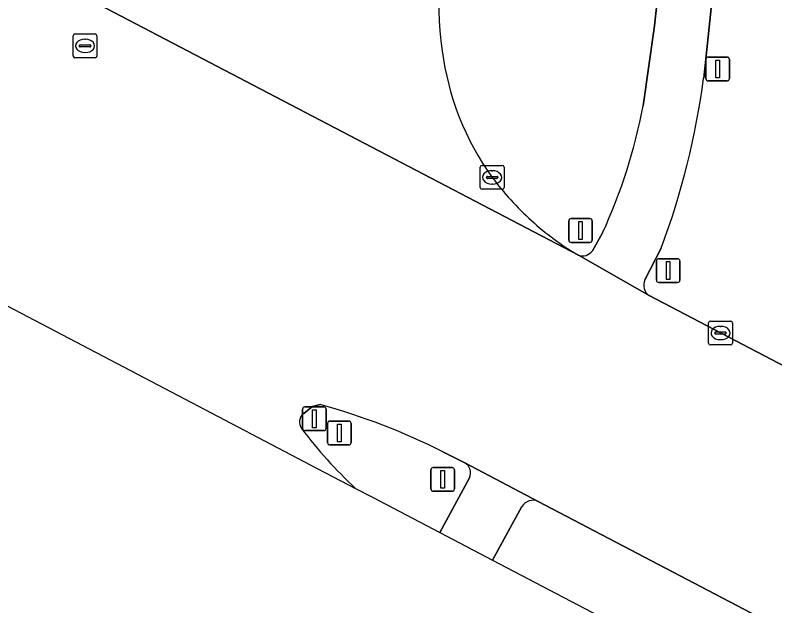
# Model space of a CAD drawing. Extents: x 156412 to 157779, y 382335 to 383768.
# Drawn here: x 157407.99 to 157439.91, y 382579.24 to 382604.05 of the extents above; entities that cross this region are included whole.
import ezdxf

# ---------------------------------------------------------------- set-up
doc = ezdxf.new("R2010")
doc.units = 0
for name, color, linetype in [('IMGEO_Berm_groen', 7, 'Continuous'), ('IMGEO_Fietspad_gesloten', 7, 'Continuous'), ('IMGEO_Groenvoorziening', 7, 'Continuous'), ('IMGEO_Kolk', 7, 'Continuous'), ('IMGEO_Lichtmast', 7, 'Continuous'), ('IMGEO_Rijbaan_lokaal_gesloten', 7, 'Continuous'), ('IMGEO_Rijbaan_regionaal_gesloten', 7, 'Continuous'), ('IMGEO_Rioolput', 7, 'Continuous'), ('IMGEO_Verkeersbordpaal', 7, 'Continuous'), ('IMGEO_Verkeerseiland_open', 7, 'Continuous'), ('IMGEO_Verkeersregelinstallatiepaal', 7, 'Continuous')]:
    doc.layers.add(name, color=color, linetype=linetype)

msp = doc.modelspace()

# ---------------------------------------------------------------- linework, layer by layer
at = {"layer": 'IMGEO_Berm_groen'}
for points in [[(157434.379, 382600.245), (157434.858, 382603.605), (157436.661, 382620.325)], [(157432.249, 382594.152), (157432.677, 382594.9)], [(157429.287, 382583.416), (157428.054, 382581.155), (157440.279, 382574.757), (157458.424, 382565.261), (157462.907, 382562.915), (157463.135, 382562.796), (157500, 382543.518), (157513.966, 382536.214)], [(157496.969, 382548.564), (157429.97, 382583.627)]]:
    msp.add_lwpolyline(points, dxfattribs=at)
for centre, radius, start, end in [((157437.149, 382604.334), 11.35, 155.038, 189.0484), ((157437.41, 382604.001), 11.562, 187.215, 215.8179), ((157411.437, 382604.607), 23.353, 335.4391, 349.235), ((157438.014, 382604.66), 12.438, 216.6498, 227.9604), ((157437.982, 382604.62), 12.388, 227.9464, 239.3047), ((157431.834, 382594.445), 0.508, 249.8877, 324.754), ((157429.752, 382583.123), 0.549, 66.564, 147.7711)]:
    msp.add_arc(centre, radius, start, end, dxfattribs=at)
at = {"layer": 'IMGEO_Fietspad_gesloten'}
for points in [[(157436.746, 382621.844), (157436.661, 382620.325), (157434.858, 382603.605), (157434.379, 382600.245)], [(157436.924, 382601.397), (157438.905, 382620.272)], [(157432.677, 382594.9), (157432.249, 382594.152)], [(157434.455, 382592.933), (157435.142, 382594.263)], [(157431.659, 382593.968), (157434.634, 382592.268)], [(157429.97, 382583.627), (157426.888, 382585.251)], [(157427.08, 382584.613), (157425.835, 382582.317), (157425.835, 382582.317), (157428.054, 382581.155)], [(157428.054, 382581.155), (157429.287, 382583.416)]]:
    msp.add_lwpolyline(points, dxfattribs=at)
for centre, radius, start, end in [((157403.83, 382605.874), 33.395, 339.6544, 352.2958), ((157411.437, 382604.607), 23.353, 335.4391, 349.235), ((157431.834, 382594.445), 0.508, 249.8877, 324.754), ((157434.93, 382592.704), 0.527, 154.293, 235.8378), ((157426.643, 382584.829), 0.487, 333.6352, 59.8621), ((157429.752, 382583.123), 0.549, 66.564, 147.7711)]:
    msp.add_arc(centre, radius, start, end, dxfattribs=at)
at = {"layer": 'IMGEO_Groenvoorziening'}
for points in [[(157438.933, 382622.479), (157438.905, 382620.272), (157436.924, 382601.397)], [(157435.142, 382594.263), (157434.455, 382592.933)], [(157434.634, 382592.268), (157447.357, 382585.624)]]:
    msp.add_lwpolyline(points, dxfattribs=at)
for centre, radius, start, end in [((157403.83, 382605.874), 33.395, 339.6544, 352.2958), ((157434.93, 382592.704), 0.527, 154.293, 235.8378)]:
    msp.add_arc(centre, radius, start, end, dxfattribs=at)
at = {"layer": 'IMGEO_Kolk'}
for p, q in [((157427.609, 382597.735), (157428.461, 382597.735)), ((157427.534, 382596.809), (157427.534, 382597.661)), ((157428.022, 382597.515), (157428.047, 382597.515)), ((157428.535, 382597.661), (157428.535, 382596.809)), ((157427.793, 382597.229), (157427.793, 382597.241)), ((157428.231, 382597.192), (157427.833, 382597.192)), ((157427.836, 382597.278), (157428.234, 382597.278)), ((157428.277, 382597.241), (157428.277, 382597.229)), ((157428.461, 382596.735), (157427.609, 382596.735)), ((157428.045, 382596.955), (157428.02, 382596.955)), ((157437.133, 382590.272), (157437.133, 382591.124)), ((157437.208, 382591.198), (157438.06, 382591.198)), ((157438.134, 382591.124), (157438.134, 382590.272)), ((157437.392, 382590.692), (157437.392, 382590.704)), ((157437.435, 382590.741), (157437.833, 382590.741)), ((157437.621, 382590.978), (157437.646, 382590.978)), ((157437.876, 382590.704), (157437.876, 382590.692)), ((157437.83, 382590.655), (157437.432, 382590.655)), ((157437.644, 382590.418), (157437.619, 382590.418)), ((157438.06, 382590.198), (157437.208, 382590.198))]:
    msp.add_line(p, q, dxfattribs=at)
for points in [[(157427.609, 382597.735), (157428.461, 382597.735)], [(157427.534, 382596.809), (157427.534, 382597.661)], [(157428.535, 382597.661), (157428.535, 382596.809)], [(157428.461, 382596.735), (157427.609, 382596.735)], [(157437.133, 382590.272), (157437.133, 382591.124)], [(157437.208, 382591.198), (157438.06, 382591.198)], [(157438.134, 382591.124), (157438.134, 382590.272)], [(157438.06, 382590.198), (157437.208, 382590.198)]]:
    msp.add_lwpolyline(points, dxfattribs=at)
for centre, radius, start, end in [((157427.611, 382597.659), 0.0765, 91.552, 178.448), ((157427.611, 382597.659), 0.0765, 91.552, 178.448), ((157428.459, 382597.659), 0.0765, 1.552, 88.448), ((157428.459, 382597.659), 0.0765, 1.552, 88.448), ((157427.833, 382597.238), 0.0403, 85.8775, 175.7526), ((157427.83, 382597.228), 0.0366, 178.938, 274.7102), ((157428.234, 382597.235), 0.043, 264.8664, 352.4533), ((157428.238, 382597.24), 0.0386, 1.7309, 96.639), ((157427.611, 382596.811), 0.0765, 181.552, 268.448), ((157427.611, 382596.811), 0.0765, 181.552, 268.448), ((157428.459, 382596.811), 0.0765, 271.552, 358.448), ((157428.459, 382596.811), 0.0765, 271.552, 358.448), ((157437.21, 382591.122), 0.0765, 91.552, 178.448), ((157437.21, 382591.122), 0.0765, 91.552, 178.448), ((157438.058, 382591.122), 0.0765, 1.552, 88.448), ((157438.058, 382591.122), 0.0765, 1.552, 88.448), ((157437.432, 382590.701), 0.0403, 85.8775, 175.7526), ((157437.429, 382590.691), 0.0366, 178.938, 274.7102), ((157437.833, 382590.698), 0.043, 264.8664, 352.4533), ((157437.837, 382590.703), 0.0386, 1.7309, 96.639), ((157437.21, 382590.274), 0.0765, 181.552, 268.448), ((157437.21, 382590.274), 0.0765, 181.552, 268.448), ((157438.058, 382590.274), 0.0765, 271.552, 358.448), ((157438.058, 382590.274), 0.0765, 271.552, 358.448)]:
    msp.add_arc(centre, radius, start, end, dxfattribs=at)
for centre, major_axis, ratio, start_param, end_param in [((157428.021, 382597.235), (-0.387, 0.002), 0.722429, 4.712389, 7.853982), ((157428.046, 382597.235), (-0.39, 0.002), 0.717154, 1.570796, 4.712389), ((157437.62, 382590.698), (-0.387, 0.002), 0.722429, 4.712389, 7.853982), ((157437.645, 382590.698), (-0.39, 0.002), 0.717154, 1.570796, 4.712389)]:
    msp.add_ellipse(centre, major_axis=major_axis, ratio=ratio, start_param=start_param, end_param=end_param, dxfattribs=at)
at = {"layer": 'IMGEO_Lichtmast'}
for p, q in [((157437.019, 382601.385), (157437.019, 382602.185)), ((157437.019, 382602.185), (157437.019, 382601.385)), ((157437.119, 382602.285), (157437.909, 382602.285)), ((157437.909, 382602.285), (157437.119, 382602.285)), ((157438.009, 382602.185), (157438.009, 382601.385)), ((157438.009, 382601.385), (157438.009, 382602.185)), ((157437.909, 382601.285), (157437.119, 382601.285)), ((157437.119, 382601.285), (157437.909, 382601.285))]:
    msp.add_line(p, q, dxfattribs=at)
msp.add_lwpolyline([(157437.439, 382602.16), (157437.589, 382602.16), (157437.589, 382601.41), (157437.439, 382601.41), (157437.439, 382602.16)], dxfattribs=at)
for centre, start, end in [((157437.119, 382602.185), 90, 180), ((157437.119, 382602.185), 90, 180), ((157437.909, 382602.185), 0, 90), ((157437.909, 382602.185), 360, 90), ((157437.119, 382601.385), 180, 270), ((157437.119, 382601.385), 180, 270), ((157437.909, 382601.385), 270, 0), ((157437.909, 382601.385), 270, 0)]:
    msp.add_arc(centre, 0.1, start, end, dxfattribs=at)
at = {"layer": 'IMGEO_Rijbaan_lokaal_gesloten'}
msp.add_lwpolyline([(157400.224, 382610.466), (157399.413, 382610.816), (157399.4, 382610.821), (157431.659, 382593.968)], dxfattribs=at)
for centre, radius, start, end in [((157437.149, 382604.334), 11.35, 155.038, 189.0484), ((157437.41, 382604.001), 11.562, 187.215, 215.8179), ((157438.014, 382604.66), 12.438, 216.6498, 227.9604), ((157437.982, 382604.62), 12.388, 227.9464, 239.3047)]:
    msp.add_arc(centre, radius, start, end, dxfattribs=at)
at = {"layer": 'IMGEO_Rijbaan_regionaal_gesloten'}
for points in [[(157341.028, 382629.485), (157341.028, 382629.485), (157353.045, 382622.595), (157391.183, 382600.729), (157394.16, 382599.022), (157396.74, 382597.543), (157396.839, 382597.491), (157400.743, 382595.448), (157414.843, 382588.069), (157420.706, 382585), (157422.293, 382584.17)], [(157560.515, 382526.61), (157559.71, 382526.971), (157556.193, 382528.815), (157554.348, 382529.747), (157447.357, 382585.624), (157434.634, 382592.268), (157431.659, 382593.968), (157399.4, 382610.821), (157396.321, 382612.391), (157383.067, 382619.409)], [(157420.119, 382587.323), (157420.487, 382587.609), (157420.812, 382587.695)], [(157425.968, 382585.708), (157426.888, 382585.251), (157429.97, 382583.627), (157496.969, 382548.564)]]:
    msp.add_lwpolyline(points, dxfattribs=at)
for centre, radius, start, end in [((157413.128, 382560.074), 28.67, 63.3945, 74.4545), ((157420.394, 382586.959), 0.456, 127.0134, 216.7264), ((157435.921, 382598.717), 19.934, 217.1252, 226.8593), ((157435.944, 382598.689), 19.929, 226.7556, 226.7622)]:
    msp.add_arc(centre, radius, start, end, dxfattribs=at)
at = {"layer": 'IMGEO_Rioolput'}
for p, q in [((157410.427, 382602.331), (157410.427, 382603.183)), ((157410.502, 382603.257), (157411.354, 382603.257)), ((157411.428, 382603.183), (157411.428, 382602.331)), ((157410.729, 382602.8), (157411.127, 382602.8)), ((157410.915, 382603.037), (157410.94, 382603.037)), ((157410.686, 382602.751), (157410.686, 382602.763)), ((157411.124, 382602.714), (157410.726, 382602.714)), ((157411.17, 382602.763), (157411.17, 382602.751)), ((157411.354, 382602.257), (157410.502, 382602.257)), ((157410.938, 382602.477), (157410.913, 382602.477))]:
    msp.add_line(p, q, dxfattribs=at)
for points in [[(157410.427, 382602.331), (157410.427, 382603.183)], [(157410.502, 382603.257), (157411.354, 382603.257)], [(157411.428, 382603.183), (157411.428, 382602.331)], [(157411.354, 382602.257), (157410.502, 382602.257)]]:
    msp.add_lwpolyline(points, dxfattribs=at)
for centre, radius, start, end in [((157410.504, 382603.181), 0.0765, 91.552, 178.448), ((157410.504, 382603.181), 0.0765, 91.552, 178.448), ((157411.352, 382603.181), 0.0765, 1.552, 88.448), ((157411.352, 382603.181), 0.0765, 1.552, 88.448), ((157410.726, 382602.76), 0.0403, 85.8775, 175.7526), ((157411.131, 382602.762), 0.0386, 1.7309, 96.639), ((157410.723, 382602.75), 0.0366, 178.938, 274.7102), ((157411.127, 382602.757), 0.043, 264.8664, 352.4533), ((157410.504, 382602.333), 0.0765, 181.552, 268.448), ((157410.504, 382602.333), 0.0765, 181.552, 268.448), ((157411.352, 382602.333), 0.0765, 271.552, 358.448), ((157411.352, 382602.333), 0.0765, 271.552, 358.448)]:
    msp.add_arc(centre, radius, start, end, dxfattribs=at)
for centre, major_axis, ratio, start_param, end_param in [((157410.914, 382602.757), (-0.387, 0.002), 0.722429, 4.712389, 7.853982), ((157410.939, 382602.757), (-0.39, 0.002), 0.717154, 1.570796, 4.712389)]:
    msp.add_ellipse(centre, major_axis=major_axis, ratio=ratio, start_param=start_param, end_param=end_param, dxfattribs=at)
at = {"layer": 'IMGEO_Verkeersbordpaal'}
for p, q in [((157434.936, 382592.92), (157434.936, 382593.72)), ((157434.936, 382593.72), (157434.936, 382592.92)), ((157435.036, 382593.82), (157435.826, 382593.82)), ((157435.826, 382593.82), (157435.036, 382593.82)), ((157435.926, 382593.72), (157435.926, 382592.92)), ((157435.926, 382592.92), (157435.926, 382593.72)), ((157435.826, 382592.82), (157435.036, 382592.82)), ((157435.036, 382592.82), (157435.826, 382592.82)), ((157420.066, 382586.697), (157420.066, 382587.497)), ((157420.066, 382587.497), (157420.066, 382586.697)), ((157420.166, 382587.597), (157420.956, 382587.597)), ((157420.956, 382587.597), (157420.166, 382587.597)), ((157421.056, 382587.497), (157421.056, 382586.697)), ((157421.056, 382586.697), (157421.056, 382587.497)), ((157420.956, 382586.597), (157420.166, 382586.597)), ((157420.166, 382586.597), (157420.956, 382586.597))]:
    msp.add_line(p, q, dxfattribs=at)
for points in [[(157435.356, 382593.695), (157435.506, 382593.695), (157435.506, 382592.945), (157435.356, 382592.945), (157435.356, 382593.695)], [(157420.486, 382587.472), (157420.636, 382587.472), (157420.636, 382586.722), (157420.486, 382586.722), (157420.486, 382587.472)]]:
    msp.add_lwpolyline(points, dxfattribs=at)
for centre, start, end in [((157435.036, 382593.72), 90, 180), ((157435.036, 382593.72), 90, 180), ((157435.826, 382593.72), 0, 90), ((157435.826, 382593.72), 360, 90), ((157435.036, 382592.92), 180, 270), ((157435.036, 382592.92), 180, 270), ((157435.826, 382592.92), 270, 0), ((157435.826, 382592.92), 270, 0), ((157420.166, 382587.497), 90, 180), ((157420.166, 382587.497), 90, 180), ((157420.956, 382587.497), 0, 90), ((157420.956, 382587.497), 360, 90), ((157420.166, 382586.697), 180, 270), ((157420.166, 382586.697), 180, 270), ((157420.956, 382586.697), 270, 0), ((157420.956, 382586.697), 270, 0)]:
    msp.add_arc(centre, 0.1, start, end, dxfattribs=at)
at = {"layer": 'IMGEO_Verkeerseiland_open'}
for points in [[(157420.812, 382587.695), (157420.487, 382587.609), (157420.119, 382587.323)], [(157426.888, 382585.251), (157425.968, 382585.708)], [(157425.835, 382582.317), (157425.835, 382582.317), (157427.08, 382584.613)], [(157422.293, 382584.17), (157423.005, 382583.798), (157425.835, 382582.317)]]:
    msp.add_lwpolyline(points, dxfattribs=at)
for centre, radius, start, end in [((157413.128, 382560.074), 28.67, 63.3945, 74.4545), ((157420.394, 382586.959), 0.456, 127.0134, 216.7264), ((157435.921, 382598.717), 19.934, 217.1252, 226.8593), ((157426.643, 382584.829), 0.487, 333.6352, 59.8621), ((157435.944, 382598.689), 19.929, 226.7556, 226.7622)]:
    msp.add_arc(centre, radius, start, end, dxfattribs=at)
at = {"layer": 'IMGEO_Verkeersregelinstallatiepaal'}
for p, q in [((157431.353, 382595.503), (157432.143, 382595.503)), ((157432.143, 382595.503), (157431.353, 382595.503)), ((157431.253, 382594.603), (157431.253, 382595.403)), ((157431.253, 382595.403), (157431.253, 382594.603)), ((157432.243, 382595.403), (157432.243, 382594.603)), ((157432.243, 382594.603), (157432.243, 382595.403)), ((157432.143, 382594.503), (157431.353, 382594.503)), ((157431.353, 382594.503), (157432.143, 382594.503)), ((157421.12, 382586.1), (157421.12, 382586.9)), ((157421.12, 382586.9), (157421.12, 382586.1)), ((157421.22, 382587), (157422.01, 382587)), ((157422.01, 382587), (157421.22, 382587)), ((157422.11, 382586.9), (157422.11, 382586.1)), ((157422.11, 382586.1), (157422.11, 382586.9)), ((157422.01, 382586), (157421.22, 382586)), ((157421.22, 382586), (157422.01, 382586)), ((157425.461, 382584.15), (157425.461, 382584.95)), ((157425.461, 382584.95), (157425.461, 382584.15)), ((157425.561, 382585.05), (157426.351, 382585.05)), ((157426.351, 382585.05), (157425.561, 382585.05)), ((157426.451, 382584.95), (157426.451, 382584.15)), ((157426.451, 382584.15), (157426.451, 382584.95)), ((157426.351, 382584.05), (157425.561, 382584.05)), ((157425.561, 382584.05), (157426.351, 382584.05))]:
    msp.add_line(p, q, dxfattribs=at)
for points in [[(157431.673, 382595.378), (157431.823, 382595.378), (157431.823, 382594.628), (157431.673, 382594.628), (157431.673, 382595.378)], [(157421.54, 382586.875), (157421.69, 382586.875), (157421.69, 382586.125), (157421.54, 382586.125), (157421.54, 382586.875)], [(157425.881, 382584.925), (157426.031, 382584.925), (157426.031, 382584.175), (157425.881, 382584.175), (157425.881, 382584.925)]]:
    msp.add_lwpolyline(points, dxfattribs=at)
for centre, start, end in [((157431.353, 382595.403), 90, 180), ((157431.353, 382595.403), 90, 180), ((157432.143, 382595.403), 0, 90), ((157432.143, 382595.403), 360, 90), ((157431.353, 382594.603), 180, 270), ((157431.353, 382594.603), 180, 270), ((157432.143, 382594.603), 270, 0), ((157432.143, 382594.603), 270, 0), ((157421.22, 382586.9), 90, 180), ((157421.22, 382586.9), 90, 180), ((157422.01, 382586.9), 0, 90), ((157422.01, 382586.9), 360, 90), ((157421.22, 382586.1), 180, 270), ((157421.22, 382586.1), 180, 270), ((157422.01, 382586.1), 270, 0), ((157422.01, 382586.1), 270, 0), ((157425.561, 382584.95), 90, 180), ((157425.561, 382584.95), 90, 180), ((157426.351, 382584.95), 0, 90), ((157426.351, 382584.95), 360, 90), ((157425.561, 382584.15), 180, 270), ((157425.561, 382584.15), 180, 270), ((157426.351, 382584.15), 270, 0), ((157426.351, 382584.15), 270, 0)]:
    msp.add_arc(centre, 0.1, start, end, dxfattribs=at)

doc.saveas('drawing.dxf')
